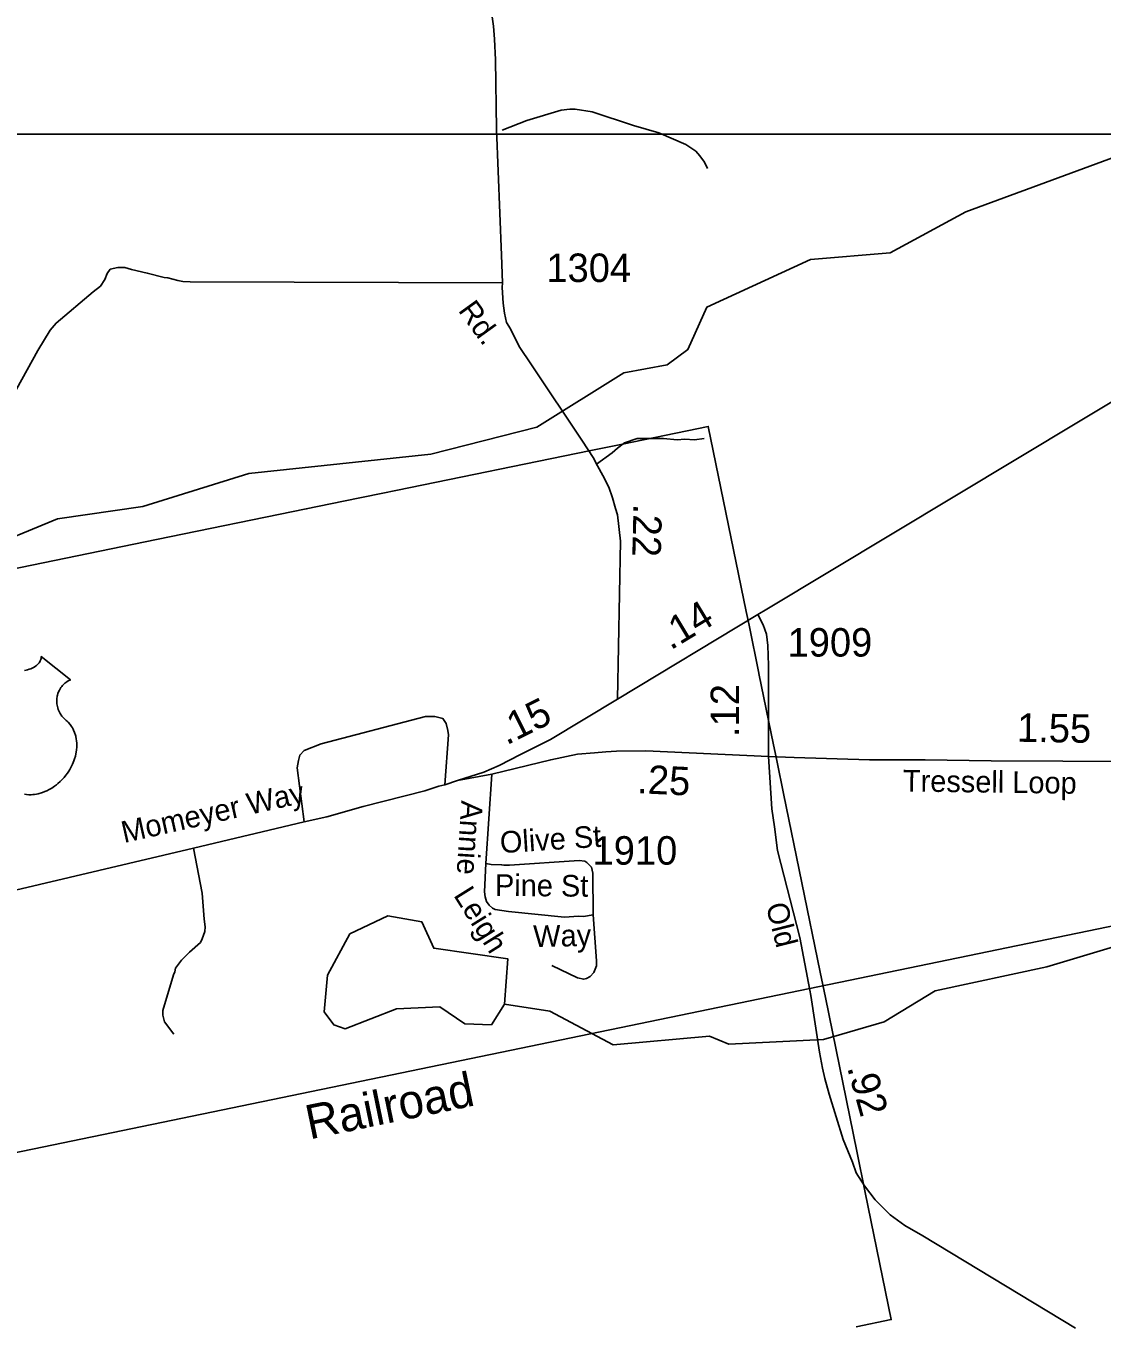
# Model space of a CAD drawing. Extents: x 2220236 to 2384410, y 720751 to 894131.
# Drawn here: x 2281300 to 2286022, y 804204 to 809899 of the extents above; entities that cross this region are included whole.
import ezdxf

# ---------------------------------------------------------------- set-up
doc = ezdxf.new("R2010")
doc.units = 0
for name, color, linetype in [('Exist Boundary Political City Limit New', 7, 'Continuous'), ('Exist Hydrographic Misc Water Feature', 7, 'Continuous'), ('Exist Hydrographic Pond Under 1500 Sq Ft', 7, 'Continuous'), ('Exist Railroad Mainline', 7, 'Continuous'), ('Exist Railroad Mainline Label', 7, 'Continuous'), ('Exist Road Non-System Type 51', 7, 'Continuous'), ('Exist Road Non-System Type 51 Label', 7, 'Continuous'), ('Exist Road Primary US Attributed', 7, 'Continuous'), ('Exist Road Primary US Label', 7, 'Continuous'), ('Exist Road Primary US Mileage Hundredths English Label', 7, 'Continuous'), ('Exist Road Primary US Shield CELL', 7, 'Continuous'), ('Exist Road Secondary Mileage Hundredths English Label', 7, 'Continuous'), ('Exist Road Secondary Type 51 Attributed', 7, 'Continuous'), ('Exist Road Secondary Type 51 Label', 7, 'Continuous'), ('Exist Road Secondary Type 51 Number Label', 7, 'Continuous'), ('Map Preparation Boundary City Limit Buffer Line', 7, 'Continuous'), ('Map Preparation Inset Cut Line', 7, 'Continuous')]:
    doc.layers.add(name, color=color, linetype=linetype)

msp = doc.modelspace()

# ---------------------------------------------------------------- linework, layer by layer
at = {"layer": 'Exist Boundary Political City Limit New'}
msp.add_lwpolyline([(2280805, 807426.8), (2281324.8, 807533.3), (2281873, 807645.7), (2282529.8, 807780.3), (2282693.5, 807813.9), (2282858.8, 807847.8), (2282929.5, 807862.2), (2283770.8, 808034.7), (2283844.2, 808049.8), (2283917.5, 808064.8), (2284294.2, 808142), (2284460.8, 807330.4), (2284473, 807270.2), (2284516.2, 807059.4), (2284516.5, 807057.9), (2284580.8, 806744.6), (2284583.2, 806732.8), (2284596, 806669.8), (2284624.5, 806531.6), (2284785.2, 805747.2), (2284796.2, 805692.9), (2284808, 805636.4), (2284946.2, 804962), (2284983.2, 804780.8), (2285097.5, 804223.4), (2284943.8, 804191.9)], dxfattribs=at)
at = {"layer": 'Exist Hydrographic Misc Water Feature'}
for points in [[(2279660.1, 807330.5), (2279867.2, 807457.5), (2279990.2, 807625.5), (2280256.2, 807734.8), (2280455.1, 807727.4), (2280706.1, 807630.4), (2281090.1, 807592.9), (2281438.1, 807736.5), (2281813.1, 807791.1), (2282278.2, 807935.7), (2283077.1, 808020.9), (2283542.2, 808139.1), (2283923.1, 808377.3), (2284114.3, 808412.6), (2284205.1, 808479.6), (2284287.1, 808665), (2284743.2, 808875.2), (2285092.1, 808904.1), (2285424.1, 809084.1), (2286835.3, 809602.7), (2287001.2, 809687.9), (2287175.3, 809723.6)], [(2283399.2, 805606.8), (2283599.1, 805576.4), (2283876.2, 805429.7), (2284300.2, 805466.8), (2284384.1, 805432.3), (2284800.1, 805453.1), (2285066.1, 805529.6), (2285289.2, 805666.1), (2285780.1, 805770.7), (2286145.3, 805881.3), (2286320.2, 805874.4), (2286712.3, 805781), (2286953.2, 805848.1), (2287202.1, 805957.8), (2287384.2, 806078.6), (2287863.2, 806580.4), (2288244.2, 806828.4), (2288468.1, 806912.3), (2288542.2, 806979.6), (2288898.1, 807159.2), (2289032.2, 807159.7), (2289458.1, 807003.3)]]:
    msp.add_lwpolyline(points, dxfattribs=at)
at = {"layer": 'Exist Hydrographic Pond Under 1500 Sq Ft'}
msp.add_lwpolyline([(2283399.2, 805606.8), (2283342.2, 805516.1), (2283225.1, 805521.8), (2283116.3, 805596.2), (2282925.1, 805587.1), (2282700.2, 805499.9), (2282650.2, 805517.3), (2282608.1, 805573.9), (2282623.1, 805734.3), (2282721.1, 805915.9), (2282887.2, 805994.5), (2283037.1, 805968.4), (2283089.2, 805852.6), (2283414.2, 805806.5), (2283399.2, 805606.8)], dxfattribs=at)
at = {"layer": 'Exist Railroad Mainline'}
msp.add_lwpolyline([(2273201.7, 803292.5), (2287925.2, 806334.9), (2293833.8, 807542.5)], dxfattribs=at)
at = {"layer": 'Exist Road Non-System Type 51'}
msp.add_line((2283343.5, 806616.3), (2283317.2, 806224.3), dxfattribs=at)
for points in [[(2283388.9, 809441.5), (2283498.4, 809484.4), (2283647.9, 809529.9), (2283686, 809534.1), (2283710, 809534.4), (2283783.9, 809523.1), (2283966.4, 809462.9), (2284076.7, 809429.9), (2284195.2, 809379), (2284239.4, 809349.5), (2284257.6, 809329.8), (2284277.8, 809301.9), (2284290, 809273.9)], [(2281258.5, 808305.9), (2281351, 808474.7), (2281406, 808565.1), (2281431.9, 808595.4), (2281594.4, 808733), (2281626.1, 808757.1), (2281646, 808787.3), (2281655.7, 808813.5), (2281669.5, 808831.6), (2281703.4, 808839.9), (2281733.4, 808840.1), (2281763.4, 808830.5), (2281831.5, 808815.1), (2281905.6, 808795.7), (2281921.6, 808794), (2281965.8, 808782.3), (2281987.9, 808778.6), (2282019.8, 808776.8), (2283391.3, 808771.8)], [(2283803.6, 807977.4), (2283871.9, 808025.9), (2283895.5, 808046.9), (2283926.9, 808070.5), (2283982, 808088.9), (2284097.3, 808088.9), (2284157.6, 808083.6), (2284191.6, 808086.2), (2284233.6, 808083.6), (2284275.5, 808088.9)], [(2282519.9, 806406.7), (2282489.6, 806644.3), (2282495.2, 806676.4), (2282501.1, 806700.4), (2282521, 806720.6), (2282594.5, 806749.3), (2283053.3, 806869.4), (2283093.3, 806869.8), (2283129.2, 806860.2), (2283143.6, 806838.3), (2283151.8, 806808.4), (2283154, 806788.5), (2283138.1, 806570.3)], [(2282035.2, 806292.2), (2282073, 806094.7), (2282082, 805980.7), (2282086.3, 805946.8), (2282084.5, 805926.9), (2282072.8, 805894.7), (2282065.1, 805878.7), (2282017.4, 805836.3), (2281981.9, 805799.8), (2281956.2, 805765.6), (2281952.3, 805749.7), (2281946.4, 805735.6), (2281899.9, 805579.2), (2281900.1, 805559.2), (2281908.3, 805529.2), (2281948.8, 805475.8)], [(2283789, 805998.8), (2283787.4, 806182.6), (2283781.2, 806208.5), (2283761, 806228.3), (2283752.9, 806234.3), (2283726.8, 806238), (2283421.3, 806217.2), (2283397.3, 806217.1), (2283387.1, 806218.9), (2283341.2, 806220.4), (2283317.2, 806224.3)], [(2283317.2, 806224.3), (2283312.3, 806100.3), (2283314.6, 806078.2), (2283320.8, 806058.3), (2283332.9, 806042.4), (2283347, 806028.6), (2283359.1, 806022.7), (2283417.1, 806013.3), (2283663.3, 805989.6), (2283725.2, 805994.1), (2283747.1, 805992.5), (2283789, 805998.8)], [(2283607.3, 805777.2), (2283719.7, 805722.3), (2283747.8, 805716.6), (2283759.7, 805720.7), (2283775.7, 805728.8), (2283791.4, 805746.8), (2283803.2, 805775), (2283803.1, 805797), (2283789, 805998.8)]]:
    msp.add_lwpolyline(points, dxfattribs=at)
at = {"layer": 'Exist Road Primary US Attributed'}
msp.add_line((2283896.2, 806945.3), (2284512.3, 807317.1), dxfattribs=at)
for points in [[(2284512.3, 807317.1), (2284551.7, 807340.7), (2286201.9, 808332.4)], [(2283193.8, 806589), (2283309.4, 806626), (2283377.1, 806654.5), (2283470.7, 806703.4), (2283602, 806768.7), (2283896.2, 806945.3)], [(2279057.7, 806174.2), (2279109.9, 806154.7), (2279168, 806139.3), (2279392, 806115.5), (2279460.2, 806114.1), (2279628.1, 806101.6), (2280622.3, 806033.1), (2280700.4, 806025.7), (2280768.3, 806022.5), (2280838.3, 806023), (2280896.2, 806031.6), (2281071.9, 806065.2), (2282035.2, 806292.2), (2282519.9, 806406.7), (2282619.5, 806429.7), (2282779, 806475.2), (2283050.3, 806543.5), (2283112.1, 806564.3), (2283138.1, 806570.3), (2283193.8, 806589)]]:
    msp.add_lwpolyline(points, dxfattribs=at)
at = {"layer": 'Exist Road Primary US Shield CELL'}
msp.add_lwpolyline([(2281293, 807072), (2281300.3, 807073.2), (2281306.1, 807074.5), (2281313.9, 807076.6), (2281320.9, 807079.1), (2281327, 807081.7), (2281335, 807085.9), (2281341.5, 807089.9), (2281346.2, 807093.7), (2281351.8, 807098.9), (2281357.1, 807105.1), (2281360.2, 807109.5), (2281362.4, 807114.2), (2281364.5, 807119), (2281365.7, 807124.2), (2281366.3, 807128.7), (2281366.4, 807132.5), (2281495, 807030.1), (2281492, 807028.9), (2281485, 807025.5), (2281479.5, 807022.2), (2281470.6, 807016), (2281466.8, 807012.6), (2281463, 807009), (2281459.6, 807005.2), (2281456.5, 807001.6), (2281452.8, 806996.5), (2281449.4, 806991.3), (2281446.1, 806985.6), (2281443.8, 806980.7), (2281439.8, 806970.3), (2281437.9, 806963.8), (2281436.7, 806958.2), (2281435.2, 806946.8), (2281434.8, 806941.3), (2281434.8, 806935.9), (2281435.1, 806930.2), (2281435.6, 806924.7), (2281436.6, 806919), (2281437.5, 806914), (2281439.1, 806907.9), (2281441.4, 806900.7), (2281444.2, 806893.8), (2281450.1, 806882.6), (2281457.6, 806871.2), (2281463, 806864.9), (2281468.4, 806859.4), (2281476.3, 806852.7), (2281480.6, 806848.9), (2281485.5, 806844), (2281493.6, 806834.6), (2281496.8, 806830.2), (2281500.1, 806825.3), (2281503.2, 806820.2), (2281506.2, 806814.7), (2281508.6, 806809.9), (2281513.2, 806798.9), (2281516.5, 806788.2), (2281518, 806782.6), (2281520.4, 806769.9), (2281521.3, 806763.7), (2281522.3, 806751.4), (2281522.3, 806736.5), (2281521.2, 806722.4), (2281518.5, 806705.9), (2281516.3, 806696), (2281512.9, 806684.5), (2281509.7, 806674.6), (2281503.8, 806659.9), (2281498.6, 806649.3), (2281491.8, 806636.8), (2281487.2, 806629.3), (2281481.8, 806621.2), (2281475, 806612), (2281467.1, 806602.1), (2281457.6, 806591.7), (2281450, 806584), (2281440, 806575), (2281433.9, 806570), (2281425.2, 806563.5), (2281413.4, 806555.6), (2281401.7, 806548.8), (2281391.7, 806543.7), (2281382.9, 806539.9), (2281371.5, 806535.6), (2281352.5, 806530.4), (2281345.6, 806528.9), (2281337.4, 806527.7), (2281329.8, 806526.9), (2281322.3, 806526.5), (2281312.3, 806526.5), (2281302.3, 806527.2), (2281292.9, 806528.6)], dxfattribs=at)
at = {"layer": 'Exist Road Secondary Type 51 Attributed'}
for points in [[(2283896.2, 806945.3), (2283909.3, 807639.5), (2283895.4, 807754.4), (2283887.6, 807782.4), (2283873.6, 807828.9), (2283858.1, 807875.5), (2283831.7, 807926.7), (2283808.5, 807968.7), (2283789.1, 808005.9), (2283742.5, 808077.4), (2283518.4, 808413.1), (2283463.7, 808492.6), (2283425.9, 808571.1), (2283408.9, 808597.9), (2283400.4, 808639.9), (2283394.1, 808683.8), (2283389.5, 808751.7), (2283391.3, 808771.8), (2283386, 808893.7), (2283365.4, 809446.7), (2283360.8, 809751.1), (2283356.1, 809841.1), (2283351.5, 809898.5), (2283339, 809990.2)], [(2284512.3, 807317.1), (2284534.7, 807271.2), (2284549.1, 807231.3), (2284555.6, 807181.4), (2284558.4, 807093.6), (2284558.2, 806693.7)], [(2284558.2, 806693.7), (2284020.2, 806718.6), (2283891.5, 806717.3), (2283844.9, 806714.2), (2283794.3, 806710.5), (2283720.8, 806704.9), (2283602.8, 806680), (2283343.5, 806616.3), (2283193.8, 806589)], [(2284558.2, 806693.7), (2284572.4, 806463.9), (2284585, 806386.1), (2284598, 806282.2), (2284695.5, 805899.3), (2284739.4, 805669.1)], [(2287512.8, 803233.9), (2287527.1, 803268.8), (2287608.8, 803551.1), (2287730.1, 804012.7), (2287873.6, 804572.6), (2287995, 805039), (2288029.9, 805202.3), (2288036.2, 805286.4), (2288039.4, 805351.4), (2288025.9, 805554.5), (2287972.8, 806135), (2287924.4, 806333.3), (2287898.6, 806424.8), (2287869.8, 806496.9), (2287833.7, 806561.9), (2287797.7, 806619.6), (2287758, 806641.2), (2287689.6, 806659.2), (2287422.9, 806666.4), (2285535.9, 806674.9), (2285246.1, 806680.1), (2285002.1, 806679.9), (2284671.3, 806690.2), (2284558.2, 806693.7)], [(2284739.4, 805669.1), (2284743.8, 805646), (2284782.3, 805396.5), (2284794.8, 805326.6), (2284805.3, 805280.6), (2284824.1, 805212.9), (2284885.7, 805013.6), (2284926.7, 804914), (2284943.1, 804868.1), (2284979.7, 804810.6), (2285026.2, 804749), (2285040.4, 804735.1), (2285092.8, 804683.7), (2285157.2, 804636.3), (2285235.7, 804591.1), (2285905.1, 804185.6)]]:
    msp.add_lwpolyline(points, dxfattribs=at)
at = {"layer": 'Map Preparation Boundary City Limit Buffer Line'}
msp.add_lwpolyline([(2280805, 807426.8), (2281324.8, 807533.3), (2281873, 807645.7), (2282529.8, 807780.3), (2282693.5, 807813.9), (2282858.8, 807847.8), (2282929.5, 807862.2), (2283770.8, 808034.7), (2283844.2, 808049.8), (2283917.5, 808064.8), (2284294.2, 808142), (2284460.8, 807330.4), (2284473, 807270.2), (2284516.2, 807059.4), (2284516.5, 807057.9), (2284580.8, 806744.6), (2284583.2, 806732.8), (2284596, 806669.8), (2284624.5, 806531.6), (2284785.2, 805747.2), (2284796.2, 805692.9), (2284808, 805636.4), (2284946.2, 804962), (2284983.2, 804780.8), (2285097.5, 804223.4), (2284943.8, 804191.9)], dxfattribs=at)
at = {"layer": 'Map Preparation Inset Cut Line'}
msp.add_lwpolyline([(2277171, 809424), (2288659.7, 809424), (2288659.7, 802451.1), (2277171, 802451.1), (2277171, 809424)], dxfattribs=at)
msp.add_lwpolyline([(2277171, 809424), (2288659.7, 809424), (2288659.7, 802451.1), (2277171, 802451.1), (2277171, 809424)], dxfattribs=at)

# ---------------------------------------------------------------- texts
at = {"layer": 'Exist Railroad Mainline Label'}
msp.add_text('Railroad', height=150, rotation=11.6395, dxfattribs=at).set_placement((2282544.1, 805013.5))
at = {"layer": 'Exist Road Non-System Type 51 Label'}
for s, rotation, p in [('Annie', 266.3754, (2283210.3, 806502.5)), ('Olive St', 3.6185, (2283382.6, 806269.8)), ('Pine St', 359.4399, (2283357.6, 806082.7)), ('Leigh', 301.9939, (2283173.7, 806085.5)), ('Way', 1.2427, (2283527, 805857.7))]:
    msp.add_text(s, height=95, rotation=rotation, dxfattribs=at).set_placement(p)
at = {"layer": 'Exist Road Primary US Label'}
msp.add_text('Momeyer Way', height=95, rotation=12.6532, dxfattribs=at).set_placement((2281729.9, 806314))
at = {"layer": 'Exist Road Primary US Mileage Hundredths English Label'}
for s, rotation, p in [('.14', 31.11, (2284128.8, 807158.6)), ('.15', 26.4418, (2283408.7, 806742.3))]:
    msp.add_text(s, height=125, rotation=rotation, dxfattribs=at).set_placement(p)
at = {"layer": 'Exist Road Secondary Mileage Hundredths English Label'}
for s, rotation, p in [('.22', 268.5678, (2283966.3, 807803.6)), ('.12', 89.9713, (2284429.4, 806779.5)), ('1.55', 359.0782, (2285648.4, 806758.9)), ('.25', 357.3499, (2283980.2, 806533.2)), ('.92', 285.5191, (2284902.8, 805329.8))]:
    msp.add_text(s, height=125, rotation=rotation, dxfattribs=at).set_placement(p)
at = {"layer": 'Exist Road Secondary Type 51 Label'}
for s, rotation, p in [('Rd.', 305.8181, (2283193.9, 808651)), ('Tressell Loop', 359.2225, (2285147.9, 806540.7)), ('Old', 284.2859, (2284546.2, 806040.6))]:
    msp.add_text(s, height=95, rotation=rotation, dxfattribs=at).set_placement(p)
at = {"layer": 'Exist Road Secondary Type 51 Number Label'}
for s, p in [('1304', (2283583.6, 808775.9)), ('1909', (2284642.1, 807132.4)), ('1910', (2283786.3, 806219.5))]:
    msp.add_text(s, height=125, dxfattribs=at).set_placement(p)

doc.saveas('drawing.dxf')
